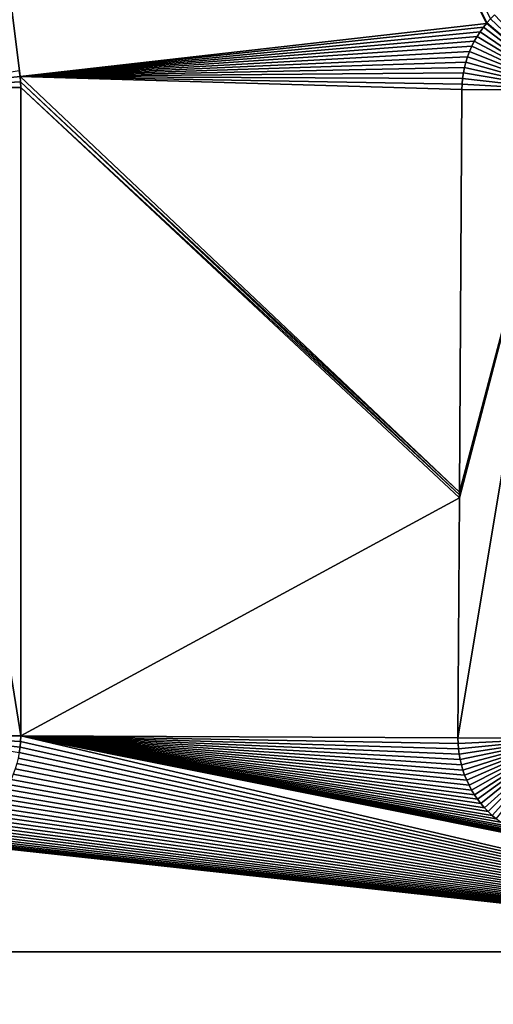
# Model space of a CAD drawing. Header units: metres. Extents: x 30502737 to 30502849, y 6949285 to 6949334.
# Tile 653 of 656: x 30502791.41 to 30502793.6, y 6949299.17 to 6949303.72. Entities that reach past the tile are written whole.
import ezdxf

# ---------------------------------------------------------------- set-up
doc = ezdxf.new("R2010")
doc.units = ezdxf.units.M
doc.layers.add('162400', color=1, linetype='Continuous', lineweight=0)

msp = doc.modelspace()

# ---------------------------------------------------------------- linework, layer by layer
at = {"layer": '162400', "linetype": 'ByBlock', "lineweight": -2}
for points in [[(30502793.5723, 6949303.7082, 77.38), (30502793.5896, 6949303.7274, 77.38), (30502790.6437, 6949309.6286, 77.38)], [(30502793.5703, 6949303.7058, 77.38), (30502793.5723, 6949303.7082, 77.38), (30502790.6437, 6949309.6286, 77.38)], [(30502793.5703, 6949303.7058, 77.38), (30502790.6437, 6949309.6286, 77.38), (30502791.4111, 6949303.4605, 77.38)], [(30502791.4076, 6949303.4863, 77.38), (30502791.4111, 6949303.4605, 77.38), (30502790.6437, 6949309.6286, 77.38)], [(30502793.5723, 6949303.7082, 77.38), (30502793.937, 6949303.3961, 76.9), (30502793.5896, 6949303.7274, 77.38)], [(30502793.5896, 6949303.7274, 77.38), (30502793.937, 6949303.3961, 76.9), (30502793.608, 6949303.7456, 77.38)], [(30502793.556, 6949303.688, 77.38), (30502793.5703, 6949303.7058, 77.38), (30502791.4111, 6949303.4605, 77.38)], [(30502793.5408, 6949303.6671, 77.38), (30502793.556, 6949303.688, 77.38), (30502791.4111, 6949303.4605, 77.38)], [(30502793.5408, 6949303.6671, 77.38), (30502793.937, 6949303.3961, 76.9), (30502793.556, 6949303.688, 77.38)], [(30502793.556, 6949303.688, 77.38), (30502793.937, 6949303.3961, 76.9), (30502793.5703, 6949303.7058, 77.38)], [(30502793.937, 6949303.3961, 76.9), (30502793.5723, 6949303.7082, 77.38), (30502793.5703, 6949303.7058, 77.38)], [(30502793.5267, 6949303.6453, 77.38), (30502793.5408, 6949303.6671, 77.38), (30502791.4111, 6949303.4605, 77.38)], [(30502793.5139, 6949303.6228, 77.38), (30502793.5267, 6949303.6453, 77.38), (30502791.4111, 6949303.4605, 77.38)], [(30502793.5139, 6949303.6228, 77.38), (30502793.937, 6949303.3961, 76.9), (30502793.5267, 6949303.6453, 77.38)], [(30502793.5267, 6949303.6453, 77.38), (30502793.937, 6949303.3961, 76.9), (30502793.5408, 6949303.6671, 77.38)], [(30502793.5023, 6949303.5997, 77.38), (30502793.5139, 6949303.6228, 77.38), (30502791.4111, 6949303.4605, 77.38)], [(30502793.492, 6949303.5759, 77.38), (30502793.5023, 6949303.5997, 77.38), (30502791.4111, 6949303.4605, 77.38)], [(30502793.492, 6949303.5759, 77.38), (30502793.937, 6949303.3961, 76.9), (30502793.5023, 6949303.5997, 77.38)], [(30502793.5023, 6949303.5997, 77.38), (30502793.937, 6949303.3961, 76.9), (30502793.5139, 6949303.6228, 77.38)], [(30502793.4829, 6949303.5517, 77.38), (30502793.492, 6949303.5759, 77.38), (30502791.4111, 6949303.4605, 77.38)], [(30502793.4752, 6949303.527, 77.38), (30502793.4829, 6949303.5517, 77.38), (30502791.4111, 6949303.4605, 77.38)], [(30502793.4752, 6949303.527, 77.38), (30502793.937, 6949303.3961, 76.9), (30502793.4829, 6949303.5517, 77.38)], [(30502793.4829, 6949303.5517, 77.38), (30502793.937, 6949303.3961, 76.9), (30502793.492, 6949303.5759, 77.38)], [(30502793.4688, 6949303.5019, 77.38), (30502793.4752, 6949303.527, 77.38), (30502791.4111, 6949303.4605, 77.38)], [(30502793.4638, 6949303.4765, 77.38), (30502793.4688, 6949303.5019, 77.38), (30502791.4111, 6949303.4605, 77.38)], [(30502793.4638, 6949303.4765, 77.38), (30502793.937, 6949303.3961, 76.9), (30502793.4688, 6949303.5019, 77.38)], [(30502793.4688, 6949303.5019, 77.38), (30502793.937, 6949303.3961, 76.9), (30502793.4752, 6949303.527, 77.38)], [(30502791.4076, 6949303.4863, 77.38), (30502790.9339, 6949303.4086, 76.9), (30502791.4111, 6949303.4605, 77.38)], [(30502791.4111, 6949303.4605, 77.38), (30502790.9339, 6949303.4086, 76.9), (30502791.4132, 6949303.4346, 77.38)], [(30502793.4601, 6949303.4508, 77.38), (30502793.4638, 6949303.4765, 77.38), (30502791.4111, 6949303.4605, 77.38)], [(30502793.4579, 6949303.425, 77.38), (30502793.4601, 6949303.4508, 77.38), (30502791.4111, 6949303.4605, 77.38)], [(30502793.457, 6949303.3991, 77.38), (30502793.4579, 6949303.425, 77.38), (30502791.4111, 6949303.4605, 77.38)], [(30502793.4454, 6949301.5358, 77.38), (30502793.457, 6949303.3991, 77.38), (30502791.4111, 6949303.4605, 77.38)], [(30502793.4454, 6949301.5358, 77.38), (30502791.4111, 6949303.4605, 77.38), (30502791.4132, 6949303.4346, 77.38)], [(30502793.4579, 6949303.425, 77.38), (30502793.937, 6949303.3961, 76.9), (30502793.4601, 6949303.4508, 77.38)], [(30502793.4601, 6949303.4508, 77.38), (30502793.937, 6949303.3961, 76.9), (30502793.4638, 6949303.4765, 77.38)], [(30502791.4132, 6949303.4346, 77.38), (30502790.9339, 6949303.4086, 76.9), (30502791.4139, 6949303.4086, 77.38)], [(30502791.4139, 6949300.4086, 77.38), (30502791.4139, 6949303.4086, 77.38), (30502790.9339, 6949303.4086, 76.9)], [(30502790.9339, 6949300.4086, 76.9), (30502791.4139, 6949300.4086, 77.38), (30502790.9339, 6949303.4086, 76.9)], [(30502793.4453, 6949301.5233, 77.38), (30502793.4454, 6949301.5358, 77.38), (30502791.4132, 6949303.4346, 77.38)], [(30502793.4453, 6949301.5233, 77.38), (30502791.4132, 6949303.4346, 77.38), (30502791.4139, 6949303.4086, 77.38)], [(30502793.4452, 6949301.5101, 77.38), (30502793.4453, 6949301.5233, 77.38), (30502791.4139, 6949303.4086, 77.38)], [(30502793.4452, 6949301.5101, 77.38), (30502791.4139, 6949303.4086, 77.38), (30502791.4139, 6949300.4086, 77.38)], [(30502793.4579, 6949303.425, 77.38), (30502793.457, 6949303.3991, 77.38), (30502793.937, 6949303.3961, 76.9)], [(30502793.937, 6949303.3961, 76.9), (30502793.4452, 6949301.5101, 77.38), (30502793.4383, 6949300.3991, 77.38)], [(30502793.937, 6949303.3961, 76.9), (30502793.4383, 6949300.3991, 77.38), (30502793.9183, 6949300.3961, 76.9)], [(30502793.937, 6949303.3961, 76.9), (30502793.4453, 6949301.5233, 77.38), (30502793.4452, 6949301.5101, 77.38)], [(30502793.937, 6949303.3961, 76.9), (30502793.4454, 6949301.5358, 77.38), (30502793.4453, 6949301.5233, 77.38)], [(30502793.937, 6949303.3961, 76.9), (30502793.457, 6949303.3991, 77.38), (30502793.4454, 6949301.5358, 77.38)], [(30502793.4383, 6949300.3991, 77.38), (30502793.4452, 6949301.5101, 77.38), (30502791.4139, 6949300.4086, 77.38)], [(30502791.4111, 6949300.3567, 77.38), (30502790.9339, 6949300.4086, 76.9), (30502791.4076, 6949300.331, 77.38)], [(30502791.4132, 6949300.3827, 77.38), (30502790.9339, 6949300.4086, 76.9), (30502791.4111, 6949300.3567, 77.38)], [(30502791.4132, 6949300.3827, 77.38), (30502791.4139, 6949300.4086, 77.38), (30502790.9339, 6949300.4086, 76.9)], [(30502791.4139, 6949300.4086, 77.38), (30502791.4132, 6949300.3827, 77.38), (30502795.6936, 6949299.4086, 77.38)], [(30502793.7935, 6949299.9326, 77.38), (30502791.4139, 6949300.4086, 77.38), (30502795.6936, 6949299.4086, 77.38)], [(30502793.4388, 6949300.3739, 77.38), (30502793.4383, 6949300.3991, 77.38), (30502791.4139, 6949300.4086, 77.38)], [(30502793.4406, 6949300.3488, 77.38), (30502793.4388, 6949300.3739, 77.38), (30502791.4139, 6949300.4086, 77.38)], [(30502793.4438, 6949300.3237, 77.38), (30502793.4406, 6949300.3488, 77.38), (30502791.4139, 6949300.4086, 77.38)], [(30502793.4482, 6949300.2989, 77.38), (30502793.4438, 6949300.3237, 77.38), (30502791.4139, 6949300.4086, 77.38)], [(30502793.454, 6949300.2743, 77.38), (30502793.4482, 6949300.2989, 77.38), (30502791.4139, 6949300.4086, 77.38)], [(30502793.461, 6949300.2501, 77.38), (30502793.454, 6949300.2743, 77.38), (30502791.4139, 6949300.4086, 77.38)], [(30502793.4693, 6949300.2263, 77.38), (30502793.461, 6949300.2501, 77.38), (30502791.4139, 6949300.4086, 77.38)], [(30502793.4789, 6949300.2029, 77.38), (30502793.4693, 6949300.2263, 77.38), (30502791.4139, 6949300.4086, 77.38)], [(30502793.4896, 6949300.1801, 77.38), (30502793.4789, 6949300.2029, 77.38), (30502791.4139, 6949300.4086, 77.38)], [(30502793.5016, 6949300.1579, 77.38), (30502793.4896, 6949300.1801, 77.38), (30502791.4139, 6949300.4086, 77.38)], [(30502793.5147, 6949300.1363, 77.38), (30502793.5016, 6949300.1579, 77.38), (30502791.4139, 6949300.4086, 77.38)], [(30502793.5289, 6949300.1155, 77.38), (30502793.5147, 6949300.1363, 77.38), (30502791.4139, 6949300.4086, 77.38)], [(30502793.5442, 6949300.0954, 77.38), (30502793.5289, 6949300.1155, 77.38), (30502791.4139, 6949300.4086, 77.38)], [(30502793.5605, 6949300.0762, 77.38), (30502793.5442, 6949300.0954, 77.38), (30502791.4139, 6949300.4086, 77.38)], [(30502793.5778, 6949300.0578, 77.38), (30502793.5605, 6949300.0762, 77.38), (30502791.4139, 6949300.4086, 77.38)], [(30502793.596, 6949300.0404, 77.38), (30502793.5778, 6949300.0578, 77.38), (30502791.4139, 6949300.4086, 77.38)], [(30502793.6152, 6949300.0239, 77.38), (30502793.596, 6949300.0404, 77.38), (30502791.4139, 6949300.4086, 77.38)], [(30502793.6352, 6949300.0085, 77.38), (30502793.6152, 6949300.0239, 77.38), (30502791.4139, 6949300.4086, 77.38)], [(30502793.6559, 6949299.9942, 77.38), (30502793.6352, 6949300.0085, 77.38), (30502791.4139, 6949300.4086, 77.38)], [(30502793.6774, 6949299.981, 77.38), (30502793.6559, 6949299.9942, 77.38), (30502791.4139, 6949300.4086, 77.38)], [(30502793.6995, 6949299.9689, 77.38), (30502793.6774, 6949299.981, 77.38), (30502791.4139, 6949300.4086, 77.38)], [(30502793.7223, 6949299.958, 77.38), (30502793.6995, 6949299.9689, 77.38), (30502791.4139, 6949300.4086, 77.38)], [(30502793.7456, 6949299.9483, 77.38), (30502793.7223, 6949299.958, 77.38), (30502791.4139, 6949300.4086, 77.38)], [(30502793.7694, 6949299.9398, 77.38), (30502793.7456, 6949299.9483, 77.38), (30502791.4139, 6949300.4086, 77.38)], [(30502793.7935, 6949299.9326, 77.38), (30502793.7694, 6949299.9398, 77.38), (30502791.4139, 6949300.4086, 77.38)], [(30502793.4388, 6949300.3739, 77.38), (30502793.9183, 6949300.3961, 76.9), (30502793.4383, 6949300.3991, 77.38)], [(30502793.4406, 6949300.3488, 77.38), (30502793.9183, 6949300.3961, 76.9), (30502793.4388, 6949300.3739, 77.38)], [(30502793.4438, 6949300.3237, 77.38), (30502793.9183, 6949300.3961, 76.9), (30502793.4406, 6949300.3488, 77.38)], [(30502793.4482, 6949300.2989, 77.38), (30502793.9183, 6949300.3961, 76.9), (30502793.4438, 6949300.3237, 77.38)], [(30502793.454, 6949300.2743, 77.38), (30502793.9183, 6949300.3961, 76.9), (30502793.4482, 6949300.2989, 77.38)], [(30502793.461, 6949300.2501, 77.38), (30502793.9183, 6949300.3961, 76.9), (30502793.454, 6949300.2743, 77.38)], [(30502793.4693, 6949300.2263, 77.38), (30502793.9183, 6949300.3961, 76.9), (30502793.461, 6949300.2501, 77.38)], [(30502793.4789, 6949300.2029, 77.38), (30502793.9183, 6949300.3961, 76.9), (30502793.4693, 6949300.2263, 77.38)], [(30502793.4896, 6949300.1801, 77.38), (30502793.9183, 6949300.3961, 76.9), (30502793.4789, 6949300.2029, 77.38)], [(30502793.5016, 6949300.1579, 77.38), (30502793.9183, 6949300.3961, 76.9), (30502793.4896, 6949300.1801, 77.38)], [(30502793.5147, 6949300.1363, 77.38), (30502793.9183, 6949300.3961, 76.9), (30502793.5016, 6949300.1579, 77.38)], [(30502793.5289, 6949300.1155, 77.38), (30502793.9183, 6949300.3961, 76.9), (30502793.5147, 6949300.1363, 77.38)], [(30502793.5442, 6949300.0954, 77.38), (30502793.9183, 6949300.3961, 76.9), (30502793.5289, 6949300.1155, 77.38)], [(30502793.5605, 6949300.0762, 77.38), (30502793.9183, 6949300.3961, 76.9), (30502793.5442, 6949300.0954, 77.38)], [(30502793.5778, 6949300.0578, 77.38), (30502793.9183, 6949300.3961, 76.9), (30502793.5605, 6949300.0762, 77.38)], [(30502793.596, 6949300.0404, 77.38), (30502793.9183, 6949300.3961, 76.9), (30502793.5778, 6949300.0578, 77.38)], [(30502793.6152, 6949300.0239, 77.38), (30502793.9183, 6949300.3961, 76.9), (30502793.596, 6949300.0404, 77.38)], [(30502791.4111, 6949300.3567, 77.38), (30502791.4076, 6949300.331, 77.38), (30502795.6936, 6949299.4086, 77.38)], [(30502791.4132, 6949300.3827, 77.38), (30502791.4111, 6949300.3567, 77.38), (30502795.6936, 6949299.4086, 77.38)], [(30502791.4027, 6949300.3055, 77.38), (30502791.3964, 6949300.2802, 77.38), (30502795.6936, 6949299.4086, 77.38)], [(30502791.4076, 6949300.331, 77.38), (30502791.4027, 6949300.3055, 77.38), (30502795.6936, 6949299.4086, 77.38)], [(30502791.3964, 6949300.2802, 77.38), (30502791.3888, 6949300.2554, 77.38), (30502795.6936, 6949299.4086, 77.38)], [(30502791.3798, 6949300.231, 77.38), (30502791.3695, 6949300.2071, 77.38), (30502795.6936, 6949299.4086, 77.38)], [(30502791.3888, 6949300.2554, 77.38), (30502791.3798, 6949300.231, 77.38), (30502795.6936, 6949299.4086, 77.38)], [(30502791.358, 6949300.1838, 77.38), (30502791.3452, 6949300.1612, 77.38), (30502795.6936, 6949299.4086, 77.38)], [(30502791.3695, 6949300.2071, 77.38), (30502791.358, 6949300.1838, 77.38), (30502795.6936, 6949299.4086, 77.38)], [(30502791.3312, 6949300.1393, 77.38), (30502791.316, 6949300.1182, 77.38), (30502795.6936, 6949299.4086, 77.38)], [(30502791.3452, 6949300.1612, 77.38), (30502791.3312, 6949300.1393, 77.38), (30502795.6936, 6949299.4086, 77.38)], [(30502791.2824, 6949300.0786, 77.38), (30502791.264, 6949300.0602, 77.38), (30502795.6936, 6949299.4086, 77.38)], [(30502791.2997, 6949300.0979, 77.38), (30502791.2824, 6949300.0786, 77.38), (30502795.6936, 6949299.4086, 77.38)], [(30502791.316, 6949300.1182, 77.38), (30502791.2997, 6949300.0979, 77.38), (30502795.6936, 6949299.4086, 77.38)], [(30502791.2446, 6949300.0428, 77.38), (30502791.2244, 6949300.0265, 77.38), (30502795.6936, 6949299.4086, 77.38)], [(30502791.264, 6949300.0602, 77.38), (30502791.2446, 6949300.0428, 77.38), (30502795.6936, 6949299.4086, 77.38)], [(30502791.1587, 6949299.9846, 77.38), (30502791.1354, 6949299.973, 77.38), (30502795.6936, 6949299.4086, 77.38)], [(30502791.1814, 6949299.9974, 77.38), (30502791.1587, 6949299.9846, 77.38), (30502795.6936, 6949299.4086, 77.38)], [(30502791.2033, 6949300.0114, 77.38), (30502791.1814, 6949299.9974, 77.38), (30502795.6936, 6949299.4086, 77.38)], [(30502791.2244, 6949300.0265, 77.38), (30502791.2033, 6949300.0114, 77.38), (30502795.6936, 6949299.4086, 77.38)], [(30502791.0371, 6949299.9399, 77.38), (30502791.0116, 6949299.935, 77.38), (30502795.6936, 6949299.4086, 77.38)], [(30502791.0623, 6949299.9461, 77.38), (30502791.0371, 6949299.9399, 77.38), (30502795.6936, 6949299.4086, 77.38)], [(30502791.0872, 6949299.9538, 77.38), (30502791.0623, 6949299.9461, 77.38), (30502795.6936, 6949299.4086, 77.38)], [(30502791.1116, 6949299.9627, 77.38), (30502791.0872, 6949299.9538, 77.38), (30502795.6936, 6949299.4086, 77.38)], [(30502791.1354, 6949299.973, 77.38), (30502791.1116, 6949299.9627, 77.38), (30502795.6936, 6949299.4086, 77.38)], [(30502790.9339, 6949299.9286, 77.38), (30502786.2213, 6949299.4086, 77.38), (30502795.6936, 6949299.4086, 77.38)], [(30502790.9599, 6949299.9294, 77.38), (30502790.9339, 6949299.9286, 77.38), (30502795.6936, 6949299.4086, 77.38)], [(30502790.9858, 6949299.9315, 77.38), (30502790.9599, 6949299.9294, 77.38), (30502795.6936, 6949299.4086, 77.38)], [(30502791.0116, 6949299.935, 77.38), (30502790.9858, 6949299.9315, 77.38), (30502795.6936, 6949299.4086, 77.38)], [(30502795.6936, 6949299.4086, 77.38), (30502786.2213, 6949291.2563, 81.4562), (30502795.6936, 6949291.2423, 81.4631)], [(30502795.6936, 6949299.4086, 77.38), (30502786.2213, 6949299.4086, 77.38), (30502786.2213, 6949291.2563, 81.4562)]]:
    msp.add_3dface(points, dxfattribs=at)

doc.saveas('drawing.dxf')
